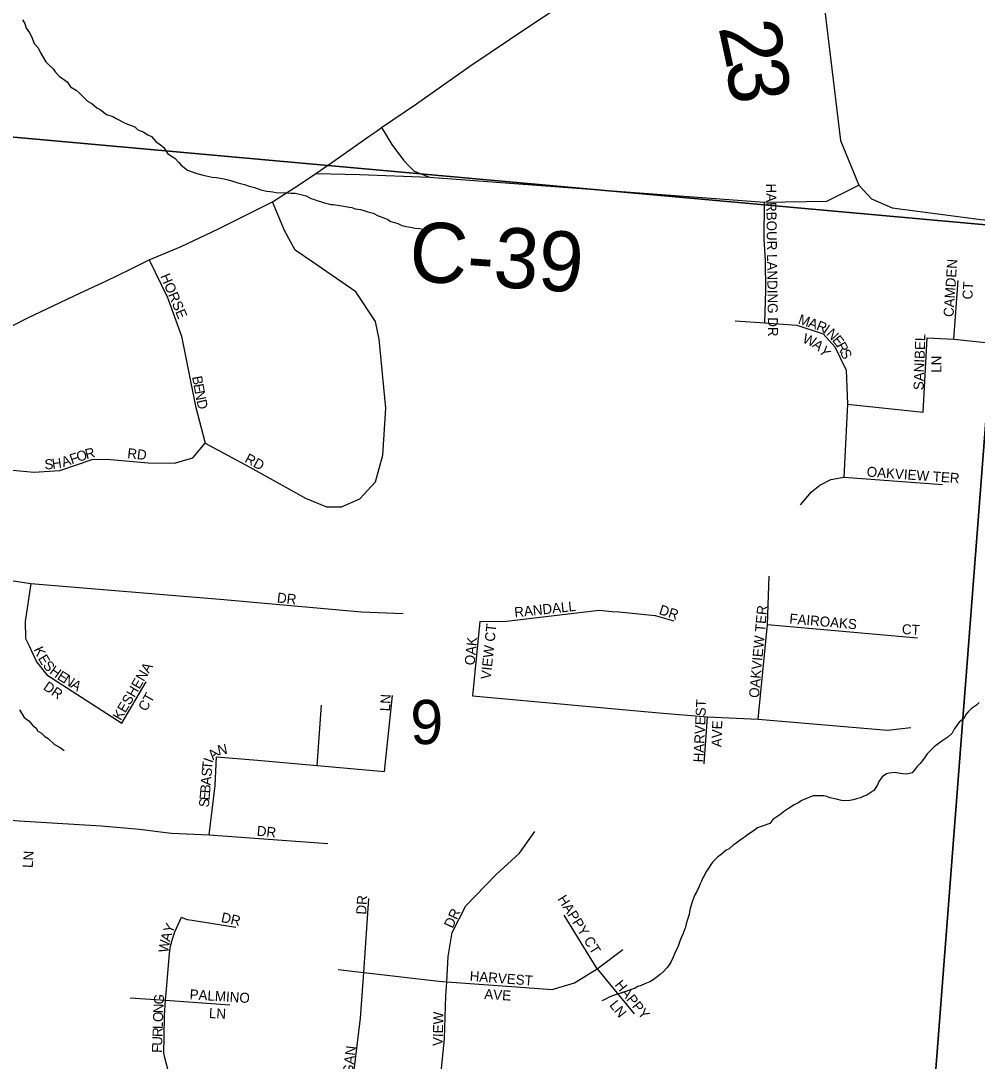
# Model space of a CAD drawing. Extents: x 1310247 to 1552180, y 377264 to 706493.
# Drawn here: x 1410917 to 1415696, y 518423 to 523625 of the extents above; entities that cross this region are included whole.
import ezdxf

# ---------------------------------------------------------------- set-up
doc = ezdxf.new("R2010")
doc.units = 0
for name, color, linetype in [('GM_X_County_Road', 7, 'Continuous'), ('GM_X_County_Road_Text', 7, 'Continuous'), ('GM_X_County_ROW', 7, 'Continuous'), ('GM_X_Minor_River', 7, 'Continuous'), ('GM_X_Section', 7, 'Continuous'), ('GM_X_Section_Text', 7, 'Continuous'), ('GM_X_State_Route', 7, 'Continuous'), ('GM_X_Township_Subdivision', 7, 'Continuous'), ('GM_X_Township_Subdivision_Text', 7, 'Continuous')]:
    doc.layers.add(name, color=color, linetype=linetype)

msp = doc.modelspace()

# ---------------------------------------------------------------- linework, layer by layer
at = {"layer": 'GM_X_County_Road'}
for points in [[(1414554.7, 524334.7), (1414720.2, 524068.2), (1414860.8, 523840.2), (1414933, 523688.2), (1415012.8, 523026.9), (1415104, 522802.7), (1415168.6, 522734.3), (1415271.2, 522688.7), (1415714.9, 522631.1), (1415753.7, 522627.4)], [(1412719.9, 523090.5), (1412770.7, 523006.7), (1412829.7, 522928), (1412857.6, 522898.4)], [(1412391.6, 522861.6), (1412611.6, 522855.8), (1412959.3, 522842.7)], [(1412959.3, 522842.7), (1414633.3, 522717.2), (1414944.4, 522722.9), (1415104, 522802.7)]]:
    msp.add_lwpolyline(points, dxfattribs=at)
at = {"layer": 'GM_X_County_ROW'}
msp.add_lwpolyline([(1412857.6, 522898.4), (1412882.2, 522872.2), (1412959.3, 522842.7)], dxfattribs=at)
at = {"layer": 'GM_X_Minor_River'}
for points in [[(1410925.7, 523628.8), (1410937.4, 523610.5), (1410943, 523588.3), (1410960.5, 523563.9), (1410970.2, 523545.6), (1410983.6, 523511.3), (1411003.2, 523488.8), (1411012.8, 523468.5), (1411041.9, 523419.8), (1411055.7, 523405.5), (1411079.3, 523384.9), (1411089.1, 523368.7), (1411108.7, 523348.2), (1411148.2, 523319.3), (1411165.8, 523294.9), (1411193.6, 523278.3), (1411209.3, 523263.9), (1411227, 523245.5), (1411250.6, 523222.9), (1411272.4, 523210.4), (1411296.1, 523189.9), (1411314, 523181.5), (1411345.6, 523156.8), (1411377.5, 523146.1), (1411393.3, 523135.8), (1411440.9, 523110.7), (1411472.8, 523100), (1411486.7, 523093.7), (1411502.5, 523079.4), (1411528.3, 523068.8), (1411552.1, 523054.3), (1411570, 523045.9), (1411591.6, 523021.4), (1411615.3, 523004.9), (1411631.1, 522990.5), (1411650.6, 522962), (1411686.2, 522937.2), (1411705.8, 522916.8), (1411717.6, 522902.5), (1411749.2, 522877.8), (1411797, 522860.7), (1411828.9, 522852.1), (1411872.8, 522843.1), (1411894.8, 522840.7), (1411932.8, 522833.9), (1411952.8, 522829.5), (1411986.6, 522818.8), (1412000.6, 522814.5), (1412034.5, 522805.8), (1412058.4, 522797.3), (1412084.3, 522790.7), (1412116.2, 522780.1), (1412144.2, 522773.5), (1412162.2, 522771.1), (1412176.1, 522768.8), (1412192.1, 522766.5), (1412250.3, 522765.3), (1412266.3, 522763), (1412288.3, 522762.5), (1412316.2, 522756), (1412342.2, 522749.4), (1412366, 522736.9), (1412380, 522732.6), (1412395.9, 522726.3), (1412413.8, 522721.9), (1412427.7, 522715.6), (1412465.7, 522706.8), (1412479.7, 522706.5), (1412511.7, 522701.8), (1412531.7, 522697.4), (1412557.6, 522692.9), (1412571.6, 522690.6), (1412587.5, 522684.3), (1412613.6, 522681.7), (1412631.5, 522675.4), (1412651.4, 522668.9), (1412677.3, 522662.4)], [(1412677.3, 522662.4), (1412703.2, 522649.8), (1412731, 522639.2), (1412746.9, 522632.9), (1412766.8, 522620.5), (1412800.7, 522611.7), (1412820.5, 522601.3), (1412844.5, 522596.8), (1412864.5, 522592.4), (1412888.4, 522587.9), (1412910.4, 522585.5), (1412926.4, 522583.1)], [(1415705.9, 520216.8), (1415693.4, 520203.2), (1415668.6, 520186), (1415652, 520170.5), (1415639.4, 520156.9), (1415630.6, 520137.2), (1415605.8, 520118), (1415580.4, 520082.7), (1415571.6, 520063), (1415548.8, 520043.7), (1415534.3, 520032.2), (1415519.8, 520022.6), (1415501.2, 520009.3), (1415480.6, 519994), (1415466, 519980.4), (1415447.1, 519959), (1415432.3, 519939.4), (1415411.2, 519912.1), (1415396.6, 519896.5), (1415386, 519882.9), (1415371.3, 519865.3), (1415344.9, 519858.2), (1415324.8, 519859), (1415310.8, 519861.5), (1415284.9, 519866.5), (1415256.6, 519863.5), (1415242.4, 519860), (1415221.7, 519844.7), (1415204.8, 519821.2), (1415198.2, 519805.4), (1415189.6, 519791.6), (1415179, 519775.9), (1415164.6, 519766.4), (1415144, 519753.1), (1415129.7, 519747.6), (1415113.3, 519740.1), (1415093, 519734.9), (1415076.7, 519729.4), (1415060.5, 519726), (1415034.3, 519725), (1415018.3, 519725.6), (1414992.4, 519732.5), (1414976.5, 519737.1), (1414960.5, 519739.7), (1414944.7, 519746.4), (1414928.7, 519749), (1414896.5, 519750.1), (1414876.4, 519748.9), (1414860.1, 519743.5), (1414837.6, 519734.2), (1414817.2, 519724.9), (1414800.7, 519713.5), (1414782.2, 519704.1)], [(1410910.6, 520179.8), (1410933.9, 520141.2), (1410957.6, 520124.7), (1410975.2, 520102.2), (1410993, 520087.8), (1411002.7, 520073.6), (1411020.6, 520063.2), (1411036.3, 520046.8), (1411054.1, 520036.5), (1411085.6, 520005.7), (1411113.4, 519991.1), (1411133.2, 519976.7)], [(1414782.2, 519704.1), (1414753.5, 519687.1), (1414728.7, 519669.9), (1414714.2, 519658.4), (1414675, 519631.7), (1414660.2, 519612.1), (1414599.1, 519590.3), (1414576.3, 519573), (1414553.7, 519557.8), (1414539.2, 519546.2), (1414518.6, 519532.9), (1414491.7, 519513.8), (1414477.2, 519502.3), (1414456.5, 519485), (1414442.1, 519477.5), (1414417.2, 519456.3), (1414398.6, 519442.9), (1414375.7, 519419.6), (1414365.1, 519405.9), (1414354.5, 519390.2), (1414339.6, 519368.7), (1414333, 519352.8), (1414324.4, 519339.1), (1414317.8, 519323.2), (1414311.3, 519309.4), (1414304.7, 519293.6), (1414295.8, 519271.8), (1414285.1, 519254.1), (1414278.5, 519238.3), (1414274, 519224.4), (1414269.3, 519208.5), (1414262.5, 519186.6), (1414257.9, 519170.7), (1414257.4, 519156.6), (1414250.6, 519136.8), (1414241.5, 519109), (1414238.9, 519093), (1414230.1, 519071.2), (1414225.6, 519057.3), (1414216.9, 519039.5), (1414210.2, 519023.7), (1414205.6, 519007.8), (1414198.9, 518989.9), (1414190.3, 518974.2), (1414183.8, 518960.3), (1414177.1, 518942.5), (1414166.2, 518920.8), (1414157.6, 518905), (1414145, 518889.4), (1414128.2, 518871.9), (1414111.6, 518856.5), (1414097.1, 518845), (1414076.4, 518829.6), (1414060, 518820.2), (1414035.4, 518809), (1414017.1, 518801.7), (1414000.8, 518796.2), (1413986.4, 518788.7), (1413957.9, 518777.7), (1413935.5, 518770.5), (1413917.1, 518763.1), (1413896.8, 518757.9), (1413874.4, 518750.6), (1413860.2, 518745.1), (1413835.6, 518732), (1413821.2, 518724.5)]]:
    msp.add_lwpolyline(points, dxfattribs=at)
at = {"layer": 'GM_X_Section'}
msp.add_lwpolyline([(1415813.6, 522598), (1410492.1, 523078.2), (1410860.4, 526820.4)], dxfattribs=at)
for points in [[(1410492.1, 523078.2), (1415813.6, 522598), (1415408.4, 517324.7), (1410056.3, 517779.6)], [(1415813.6, 522598), (1421283.4, 522128.5), (1420834.3, 516858.3), (1415408.4, 517324.7)]]:
    msp.add_lwpolyline(points, close=True, dxfattribs=at)
at = {"layer": 'GM_X_State_Route'}
for points in [[(1412692.1, 523071.4), (1412692.2, 523071.5), (1412719.9, 523090.5), (1412893.7, 523210), (1413161, 523397.8), (1413460.7, 523598.9), (1413744.1, 523788.3), (1413816.1, 523838.8)], [(1411326.2, 522316), (1411342.1, 522323.4), (1411465, 522382.1), (1411558.4, 522428.8), (1411718.6, 522496.9), (1411904.2, 522585), (1412174.9, 522719.6), (1412310.3, 522805.5), (1412391.6, 522861.6), (1412475.6, 522919.6), (1412657.1, 523047.4), (1412692.1, 523071.4)], [(1410388, 521861.1), (1410643.9, 521982.9), (1410952.3, 522139.1), (1411212.6, 522263.3), (1411326.2, 522316)]]:
    msp.add_lwpolyline(points, dxfattribs=at)
at = {"layer": 'GM_X_Township_Subdivision'}
for points in [[(1411558.4, 522428.8), (1411650.5, 522241.9), (1411719.9, 522048.4), (1411789.9, 521697.3), (1411838.7, 521513), (1412061.7, 521392.9), (1412339.4, 521238), (1412444.8, 521195.3), (1412519.6, 521195.3), (1412610.4, 521235.3), (1412688.9, 521319.8), (1412725.3, 521453.2), (1412741.2, 521687.9), (1412707.8, 522033.7), (1412689.2, 522120.4), (1412590.4, 522270), (1412376.8, 522418.1), (1412287.3, 522478.2), (1412233.9, 522577), (1412174.9, 522719.6)], [(1414635.6, 522114.1), (1414640.1, 522275.5), (1414637.8, 522428), (1414631.1, 522533.3), (1414633.3, 522717.2)], [(1415579.4, 522033.4), (1415600.6, 522325.5)], [(1414487.1, 522124.4), (1414635.6, 522114.1), (1414794.7, 522102.9), (1414927, 522060.3), (1414985.3, 521995.3), (1415041.3, 521878.7), (1415048.1, 521708.3), (1415030.1, 521342.9)], [(1415048.1, 521708.3), (1415426.9, 521668), (1415447, 522040.3), (1415579.4, 522033.4), (1415754.2, 522015.4)], [(1410361.3, 521419.3), (1410671.9, 521390.2), (1410841.5, 521380.8), (1410981.7, 521367.5), (1411111.2, 521376.8), (1411272.7, 521431.6), (1411347.5, 521432.9), (1411553, 521414.2), (1411685.2, 521412.9), (1411776, 521439.6), (1411838.7, 521513)], [(1414813, 521205.4), (1414868.7, 521268.9), (1414909.1, 521302.6), (1414965.1, 521331.7), (1415030.1, 521342.9), (1415523.4, 521307.1)], [(1410323.1, 520876.5), (1410757.6, 520843), (1410967.4, 520811.1), (1411931.1, 520730.8), (1412618.6, 520669.5), (1412827, 520660.6)], [(1414600.9, 520132.5), (1414648.3, 520605.9), (1414656.2, 520847.6)], [(1410967.4, 520811.1), (1410938.5, 520622), (1410939.9, 520536.7), (1410958.6, 520499.3), (1410995.9, 520419), (1411046.3, 520355.5), (1411421.7, 520112.7)], [(1413211.5, 520621.8), (1413343.3, 520623.5), (1413806.5, 520677.7), (1413870.8, 520671), (1413905.2, 520669.8), (1414086.6, 520651.6), (1414180.9, 520624.3)], [(1413211.5, 520621.8), (1413173.4, 520249), (1414107.1, 520164.1), (1414348, 520145.4), (1414600.9, 520132.5), (1415248.2, 520078.1), (1415363.9, 520092.1)], [(1414648.3, 520605.9), (1415397.6, 520540.4)], [(1411421.7, 520112.7), (1411542.9, 520320.1)], [(1411858.7, 519554.2), (1411888.5, 519800.8), (1411894.2, 519944.6), (1412099.6, 519927.8), (1412398.4, 519901.6), (1412734.5, 519871.7), (1412773.7, 520251.8)], [(1412398.4, 519901.6), (1412419.5, 520203.6)], [(1414331.5, 519909), (1414348, 520145.4)], [(1410223.4, 519678.6), (1410908.1, 519624.3), (1411319, 519599.9), (1411509.4, 519583.1), (1411654.7, 519565.4)], [(1411654.7, 519565.4), (1411670, 519563.5), (1411858.7, 519554.2), (1412450.7, 519511.2)], [(1412815.3, 517557.7), (1412818.9, 517659.9), (1412854.1, 517788.2), (1412951.2, 517933.9), (1412992.6, 518118.9), (1413034, 518536.1), (1413040.7, 518749.1), (1413045.2, 518819.8), (1413053.1, 518945.8), (1413072.5, 519066.7), (1413141.6, 519199.3), (1413291, 519354.3), (1413408.7, 519462.7), (1413485.3, 519571)], [(1412566.5, 518242), (1412615, 518638), (1412630.7, 518866.1), (1412656.1, 519235.7)], [(1411655.3, 518369.4), (1411634.5, 518447.2), (1411632.2, 518463.9), (1411633.3, 518545.5), (1411635.6, 518651.1), (1411640.6, 518727.7), (1411644.4, 518783), (1411659.8, 518961.9), (1411665.3, 518997.6), (1411677.3, 519040.5), (1411686.7, 519069.5), (1411719.7, 519143.5), (1411738.7, 519134.7), (1411748.8, 519132), (1411772.9, 519128.7), (1411991.3, 519093.8)], [(1413797.1, 518885.5), (1413632.8, 519152.6)], [(1412502.9, 518880.9), (1412630.7, 518866.1), (1413006.4, 518822.7), (1413045.2, 518819.8), (1413368.6, 518795.9), (1413572.7, 518781), (1413683.7, 518814.6), (1413797.1, 518885.5), (1413926, 518981.7)], [(1413797.1, 518885.5), (1413982, 518659.5)], [(1411462.6, 518740.1), (1411640.6, 518727.7), (1411961.4, 518705.3)]]:
    msp.add_lwpolyline(points, dxfattribs=at)

# ---------------------------------------------------------------- texts
at = {"layer": 'GM_X_County_Road_Text'}
for s, rotation, p in [('2', 282.2652, (1414402.3, 523592.8)), ('3', 277.6885, (1414440.5, 523418.5)), ('C-39', 355.9584, (1412850.6, 522325.7))]:
    msp.add_text(s, height=300, rotation=rotation, dxfattribs=at).set_placement(p)
at = {"layer": 'GM_X_Section_Text'}
msp.add_text('9', height=221, rotation=0, dxfattribs=at).set_placement((1412863.2, 520008.4))
at = {"layer": 'GM_X_Township_Subdivision_Text'}
for s, rotation, p in [('HARBOUR LANDING DR', 270.7292, (1414641.4, 522810.9)), ('CAMDEN', 86.1219, (1415577.4, 522142.7)), ('HORSE', 292.7166, (1411613.3, 522348.4)), ('CT', 86.8215, (1415672, 522230.2)), ('M', 341.2915, (1414797.7, 522111.4)), ('A', 341.2886, (1414847.7, 522094.5)), ('R', 338.9878, (1414888.8, 522080.5)), ('I', 325.9462, (1414923.2, 522067.7)), ('N', 314.1191, (1414939.3, 522057.1)), ('W', 337.0277, (1414819.4, 522018)), ('E', 309.2913, (1414969.2, 522026.4)), ('SANIBEL', 88.0577, (1415427.7, 521777.2)), ('A', 322.3541, (1414869.2, 521997.4)), ('Y', 307.5693, (1414901.6, 521972.9)), ('R', 299.3578, (1414990.2, 522001)), ('S', 296.6506, (1415009.3, 521967.1)), ('LN', 90, (1415517.2, 521864.9)), ('B', 280.3646, (1411772.4, 521844.5)), ('E', 280.3763, (1411779.5, 521805.6)), ('N', 280.3713, (1411785.9, 521770.9)), ('D', 283.237, (1411794.3, 521725)), ('F', 18.8065, (1411171.1, 521407)), ('O', 18.8227, (1411204.4, 521418.4)), ('R', 14.581, (1411245.1, 521432.3)), ('RD', 353.994, (1411447.3, 521438.6)), ('RD', 332.0959, (1412031.6, 521420)), ('S', 3.7459, (1411036.7, 521381.5)), ('H', 8.1356, (1411076, 521384.2)), ('A', 18.8616, (1411129.5, 521392.8)), ('OAKVIEW TER', 355.8296, (1415143, 521346.2)), ('DR', 353.9826, (1412195.3, 520716.8)), ('RANDALL', 6.0542, (1413385.8, 520642)), ('DR', 341.5632, (1414102.5, 520659.2)), ('OAKVIEW TER', 84.7514, (1414605, 520237.8)), ('FAIROAKS', 355.0297, (1414756, 520611.4)), ('VIEW CT', 83.9908, (1413264.9, 520330)), ('CT', 356.8222, (1415318.9, 520558.6)), ('OAK', 84.2894, (1413183.8, 520400.6)), ('K', 294.6194, (1410979.9, 520482.3)), ('E', 300.6355, (1411000.9, 520437.2)), ('S', 310.2934, (1411024.2, 520399.4)), ('H', 323.7831, (1411056.3, 520363.8)), ('E', 327.8968, (1411095.1, 520335.6)), ('KESHENA', 59.4904, (1411416.3, 520122.8)), ('DR', 325.4889, (1411025.1, 520284.5)), ('N', 327.7224, (1411124.9, 520317)), ('A', 327.7224, (1411162.1, 520293.5)), ('CT', 60.6383, (1411543.9, 520168.5)), ('LN', 86.8222, (1412761.4, 520171.4)), ('HARVEST', 87.3159, (1414327.8, 519916.1)), ('AVE', 88.0261, (1414418.1, 519992.2)), ('N', 11.3783, (1411905.4, 519952.1)), ('A', 40.8898, (1411878.2, 519926.3)), ('T', 85.157, (1411872.4, 519879.4)), ('I', 70.4012, (1411874.6, 519911.1)), ('S', 85.157, (1411869.4, 519844.3)), ('B', 85.157, (1411862.4, 519761)), ('A', 85.157, (1411865.7, 519800.5)), ('E', 85.157, (1411859.4, 519725.9)), ('S', 85.157, (1411856.4, 519690.8)), ('DR', 353.9946, (1412094.1, 519551)), ('LN', 86.9833, (1410976.3, 519388.1)), ('DR', 86.8215, (1412642.6, 519155)), ('HAPPY CT', 302.2769, (1413597.1, 519234.3)), ('DR', 64.8032, (1413074.6, 519083.7)), ('DR', 347.4776, (1411914.8, 519119.6)), ('Y', 66.8875, (1411673.1, 519058.2)), ('W', 80.2696, (1411652.6, 518962.4)), ('A', 74.6596, (1411662, 519017.5)), ('HARVEST', 355.5318, (1413158.7, 518825.1)), ('HAPPY', 308.8533, (1413882.3, 518803.9)), ('PALMINO', 356.3657, (1411759.3, 518732.7)), ('AVE', 356.0571, (1413231.9, 518734.8)), ('N', 87.9671, (1411628.8, 518661.9)), ('G', 85.4923, (1411630.3, 518705.3)), ('LN', 308.6589, (1413855.7, 518702.4)), ('O', 87.9774, (1411627.2, 518617.9)), ('LN', 356.989, (1411856, 518638.9)), ('VIEW', 88.8081, (1413025.3, 518498.6)), ('L', 87.9507, (1411626, 518582.7)), ('R', 87.9802, (1411624.6, 518543.1)), ('F', 87.9643, (1411621.7, 518463.9)), ('U', 87.9561, (1411623, 518499.1)), ('MEGAN', 83.292, (1412563.4, 518253.6))]:
    msp.add_text(s, height=50, rotation=rotation, dxfattribs=at).set_placement(p)

doc.saveas('drawing.dxf')
